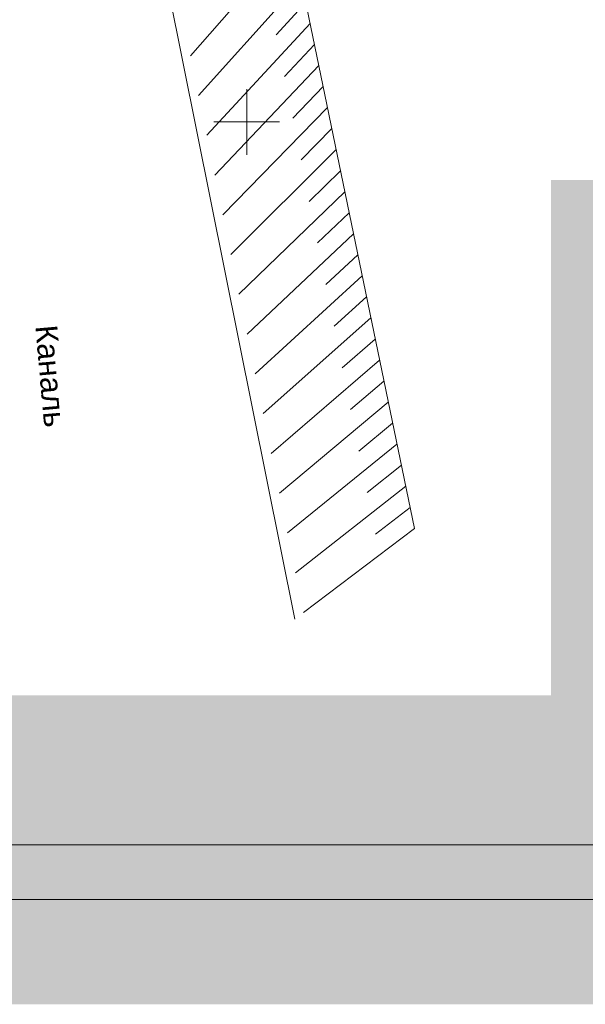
# Model space of a CAD drawing. Header units: millimetres. Extents: x 918404 to 1362154, y 4120617 to 4364104.
# Tile 311 of 649: x 1129968 to 1135137, y 4225433 to 4234438. Entities that reach past the tile are written whole.
import ezdxf

# ---------------------------------------------------------------- set-up
doc = ezdxf.new("R2010")
doc.units = ezdxf.units.MM
doc.header["$MEASUREMENT"] = 0
for name, color, linetype, lineweight in [('(001) Сетка_Ном._пера__132', 132, 'Continuous', 18), ('(027) Гидрография_Ном._пера__7', 7, 'Continuous', 18), ('0_Ном._пера__174', 174, 'Continuous', 18), ('0_Ном._пера__255', 255, 'Continuous', 18), ('0_Ном._пера__4', 4, 'Continuous', 18), ('0_Ном._пера__7', 7, 'Continuous', 18), ('Откос_Ном._пера__7', 7, 'Continuous', 18)]:
    doc.layers.add(name, color=color, linetype=linetype, lineweight=lineweight)
doc.styles.add('СГЕНЕРИР_СТИЛЬ_1', font='arial.ttf')

msp = doc.modelspace()

# ---------------------------------------------------------------- hatches: boundary and pattern name
at = {"layer": '0_Ном._пера__255', "linetype": 'Continuous'}
h = msp.add_hatch(color=256, dxfattribs=at)
h.paths.add_polyline_path([(1111573.2, 4257928.4), (1111573.2, 4225432.6), (1154431.6, 4225432.6), (1154431.6, 4257928.4)])
h.paths.add_polyline_path([(1114614.7, 4250722.4), (1114614.7, 4254656.7), (1126729, 4254656.7), (1126729, 4253559.8), (1132412.1, 4253559.8), (1132412.1, 4254677.4), (1138959.5, 4254677.4), (1138959.5, 4252724.9), (1138959.5, 4232896), (1138651.3, 4232896), (1138651.3, 4232970.8), (1134822.6, 4232970.8), (1134822.6, 4228259.4), (1114614.7, 4228259.4)], flags=0)

# ---------------------------------------------------------------- linework, layer by layer
at = {"layer": '(001) Сетка_Ном._пера__132', "linetype": 'Continuous'}
for p, q in [((1132043.4, 4233803.5), (1132043.4, 4233203.5)), ((1131743.4, 4233503.5), (1132343.4, 4233503.5))]:
    msp.add_line(p, q, dxfattribs=at)
at = {"layer": '0_Ном._пера__174', "linetype": 'Continuous', "flags": 128}
for points in [[(1112263.9, 4255671.6), (1154264.8, 4255671.6), (1154264.8, 4226391.6), (1112263.9, 4226391.6)], [(1114263.9, 4255171.6), (1153764.8, 4255171.6), (1153764.8, 4226891.6), (1114263.9, 4226891.6)]]:
    msp.add_lwpolyline(points, close=True, dxfattribs=at)
at = {"layer": '0_Ном._пера__4', "linetype": 'Continuous', "flags": 128}
msp.add_lwpolyline([(1132483.1, 4228955), (1131075.1, 4235966.8), (1130872.9, 4238127.8), (1130997.9, 4241382.3)], dxfattribs=at)
at = {"layer": '0_Ном._пера__7', "linetype": 'Continuous', "flags": 128}
msp.add_lwpolyline([(1133196.4, 4242484.7), (1133078.4, 4241974.4), (1132827.7, 4241804), (1132502.2, 4241615.5), (1132234.1, 4241432.7), (1132133.6, 4241246.7), (1132044.6, 4240937.9), (1132029.6, 4240746.1), (1132044.3, 4240497.8), (1132031.1, 4240064), (1132039.1, 4238690.1), (1132044.2, 4237802.9), (1132180.6, 4236539.5), (1133575.3, 4229785.4)], dxfattribs=at)
at = {"layer": 'Откос_Ном._пера__7', "linetype": 'Continuous'}
for p, q in [((1132462.5, 4235174.5), (1131529.3, 4234108.5)), ((1132542, 4234789.6), (1131603.1, 4233744.9)), ((1132581.7, 4234597.1), (1132312.4, 4234301.4)), ((1132621.5, 4234404.6), (1131676.9, 4233381.3)), ((1132661.2, 4234212.2), (1132387.9, 4233920.1)), ((1132701, 4234019.7), (1131750.7, 4233017.6)), ((1132740.7, 4233827.2), (1132463.5, 4233538.9)), ((1132780.4, 4233634.8), (1131824.5, 4232654)), ((1132820.2, 4233442.3), (1132539, 4233157.8)), ((1132859.9, 4233249.8), (1131898.4, 4232290.3)), ((1132899.7, 4233057.4), (1132614.6, 4232776.8)), ((1132939.4, 4232864.9), (1131972.2, 4231926.5)), ((1132979.2, 4232672.4), (1132690.1, 4232395.9)), ((1133018.9, 4232480), (1132046, 4231562.7)), ((1133058.7, 4232287.5), (1132765.6, 4232015.2)), ((1133098.4, 4232095), (1132119.9, 4231199)), ((1133138.1, 4231902.6), (1132841.2, 4231634.6)), ((1133177.9, 4231710.1), (1132193.7, 4230835.1)), ((1133217.6, 4231517.6), (1132916.7, 4231254.1)), ((1133257.4, 4231325.2), (1132267.5, 4230471.3)), ((1133297.1, 4231132.7), (1132992.3, 4230873.7)), ((1133336.9, 4230940.2), (1132341.3, 4230107.4)), ((1133376.6, 4230747.7), (1133067.9, 4230493.4)), ((1133416.3, 4230555.3), (1132415.1, 4229743.5)), ((1133456.1, 4230362.8), (1133143.5, 4230113.3)), ((1133495.8, 4230170.3), (1132488.9, 4229379.5)), ((1133535.6, 4229977.9), (1133219.1, 4229733.3)), ((1133575.3, 4229785.4), (1132562.7, 4229015.5))]:
    msp.add_line(p, q, dxfattribs=at)

# ---------------------------------------------------------------- texts
at = {"layer": '(027) Гидрография_Ном._пера__7', "linetype": 'Continuous', "insert": (1130108.1, 4231636), "char_height": 200, "attachment_point": 7, "rotation": 275.01394, "style": 'СГЕНЕРИР_СТИЛЬ_1'}
msp.add_mtext('{Каналь}', dxfattribs=at)

doc.saveas('drawing.dxf')
